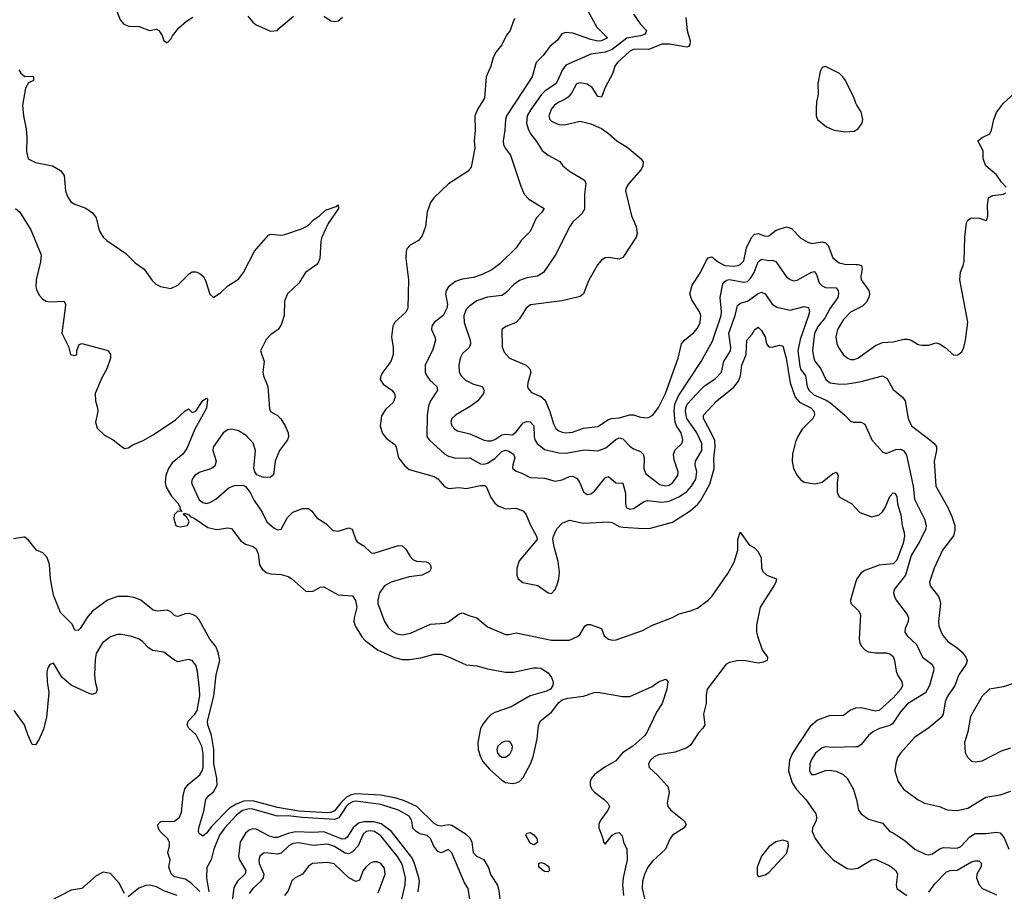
# Model space of a CAD drawing. Header units: inches. Extents: x 1603819 to 1745079, y 385938 to 533966.
# Tile 268 of 561: x 1695300 to 1700834, y 423714 to 428611. Entities that reach past the tile are written whole.
import ezdxf

# ---------------------------------------------------------------- set-up
doc = ezdxf.new("R2010")
doc.units = ezdxf.units.IN
doc.header["$MEASUREMENT"] = 0
doc.layers.add('B6492', color=7, linetype='Continuous')
doc.layers.add('B7402', color=7, linetype='Continuous')

msp = doc.modelspace()

# ---------------------------------------------------------------- linework, layer by layer
at = {"layer": 'B6492', "color": 5}
for points, elevation in [([(1695827.7, 428707.7), (1695864.9, 428610), (1695886, 428586), (1695914.2, 428574.2), (1695972.5, 428572.5), (1696030, 428551.3), (1696070, 428558), (1696082, 428550), (1696102, 428522), (1696110, 428494), (1696130, 428482), (1696150, 428502), (1696159, 428521), (1696194.8, 428565.2), (1696237.5, 428602.5), (1696274.2, 428625.8)], 320), ([(1698476.5, 428690), (1698543.8, 428570), (1698604.6, 428510), (1698570, 428492.2), (1698550, 428490.5), (1698510, 428499.9), (1698410, 428535.3), (1698370, 428539), (1698348, 428532), (1698323.2, 428496.8), (1698279.1, 428460.9), (1698242, 428410), (1698203.7, 428370), (1698180.2, 428290), (1698035.9, 428070), (1698030.1, 428049.9), (1698027.2, 427990), (1698017.8, 427930), (1698019.3, 427910), (1698028.4, 427890), (1698058, 427850), (1698116.4, 427676.4), (1698136.5, 427630), (1698162.7, 427602.7), (1698247.3, 427550), (1698235.3, 427530), (1698204, 427496), (1698170, 427420.4), (1698118.6, 427370), (1698090, 427329.7), (1697999.7, 427240.3), (1697953.4, 427206.6), (1697900.3, 427179.7), (1697850, 427163.2), (1697786.3, 427153.7), (1697750, 427140.2), (1697711.3, 427110), (1697698.2, 427090), (1697693, 427070), (1697704.2, 427010), (1697701.5, 426990), (1697680.6, 426950), (1697630.2, 426910), (1697617.1, 426890), (1697615.4, 426870), (1697633.8, 426830), (1697637.7, 426810), (1697622.6, 426757.4), (1697579.7, 426670), (1697579.7, 426630), (1697587.7, 426610), (1697606.1, 426586.1), (1697645.7, 426550), (1697648.8, 426530), (1697608.9, 426470), (1697598.8, 426441.2), (1697591, 426390), (1697589.1, 426270), (1697600.9, 426250), (1697690.1, 426170.1), (1697710, 426158.4), (1697750, 426146.6), (1697830, 426149.2), (1697890, 426116.6), (1697910, 426114.6), (1697930, 426119.6), (1697970, 426145), (1698010, 426184.2), (1698030, 426192.4), (1698050, 426187.3), (1698076, 426170), (1698080, 426160), (1698083.5, 426150), (1698071.6, 426110), (1698070.4, 426090.4), (1698090, 426074), (1698123, 426063), (1698170, 426038), (1698250, 426035.4), (1698310, 426019.2), (1698350, 426025.2), (1698390, 426044.2), (1698410, 426046), (1698432.8, 426032.8), (1698448.4, 426008.4), (1698470, 425958), (1698490, 425944.1), (1698510, 425947.8), (1698530, 425961.5), (1698590, 426037.2), (1698610, 426044), (1698650, 426009.2), (1698690, 426006.7), (1698704.7, 425950), (1698704.7, 425890), (1698708.9, 425870), (1698730, 425860.1), (1698750, 425865.4), (1698810, 425903.7), (1698830, 425909.4), (1698910, 425899.6), (1698950, 425906.4), (1699008.8, 425931.2), (1699050, 425960.1), (1699076.6, 425990), (1699099.5, 426030), (1699105.2, 426070), (1699097.4, 426110), (1699099, 426130), (1699133.6, 426190), (1699133.6, 426230), (1699106.3, 426290), (1699050.3, 426370), (1699042, 426410), (1699043.3, 426430), (1699051.9, 426450), (1699130, 426535.3), (1699150, 426554.5), (1699210, 426593.8), (1699244.3, 426630), (1699258.6, 426690), (1699295, 426750), (1699297.2, 426770), (1699286, 426850), (1699321.5, 426950), (1699334.5, 427005.5), (1699350, 427018), (1699390, 427029.2), (1699450, 427073.2), (1699470, 427080.2), (1699490, 427071.6), (1699530, 427012.9), (1699556.4, 426996.4), (1699630, 426979.8), (1699710, 426999.7), (1699733.4, 426993.4), (1699738.3, 426970), (1699734.1, 426950), (1699686, 426814), (1699674.5, 426750), (1699684.3, 426664.3), (1699690, 426646.4), (1699716.1, 426610), (1699725.4, 426550), (1699735.2, 426530), (1699763.6, 426503.6), (1699833.2, 426473.2), (1699857.6, 426457.6), (1699938, 426390), (1699970, 426355.5), (1699988.9, 426348.9), (1700000, 426348.9)], 340), ([(1698750, 428641.6), (1698788.3, 428588.3), (1698822.5, 428550), (1698814.8, 428530), (1698790, 428521.1), (1698712.8, 428507.2), (1698630, 428443.1), (1698590, 428429.5), (1698510, 428417.7), (1698370, 428355.2), (1698350.6, 428330), (1698319.2, 428260.8), (1698310, 428249.3), (1698250.9, 428209.1), (1698232.5, 428190), (1698173.7, 428106.3), (1698153.4, 428070), (1698147.9, 428030), (1698157.5, 427997.5), (1698171, 427970), (1698205.8, 427925.8), (1698236.2, 427876.2), (1698270, 427850.1), (1698335.2, 427815.2), (1698353, 427790), (1698390, 427760.3), (1698474.9, 427710), (1698482.6, 427690), (1698474.4, 427630), (1698474.1, 427545.9), (1698460, 427520), (1698410, 427476.2), (1698391.8, 427450), (1698310.9, 427289.1), (1698244.4, 427190), (1698210, 427169.8), (1698150, 427160.2), (1698110, 427145.8), (1698077.2, 427122.8), (1698030, 427074.2), (1698010, 427060.8), (1697930, 427051.3), (1697870, 427031.7), (1697830, 427003.2), (1697810, 426982), (1697796.6, 426950), (1697797.6, 426910), (1697832.3, 426810), (1697834.8, 426790), (1697826.9, 426770), (1697790, 426735.3), (1697776.6, 426710), (1697768.1, 426670), (1697770.7, 426630.7), (1697782, 426610), (1697806.3, 426586.3), (1697850, 426562.4), (1697899.1, 426550), (1697910.2, 426530), (1697906.2, 426510), (1697875.8, 426470), (1697838.5, 426441.5), (1697750, 426389.8), (1697729.2, 426370), (1697722.6, 426350), (1697728.9, 426328.9), (1697746.3, 426310), (1697761.4, 426301.4), (1697830, 426284.2), (1697910, 426247.9), (1697930, 426244), (1697950, 426244.7), (1697970, 426252.3), (1698010, 426279.4), (1698030, 426282.3), (1698070, 426278.6), (1698090, 426294.8), (1698130, 426346), (1698150, 426352.7), (1698170, 426350.9), (1698190.1, 426330.1), (1698191.7, 426270), (1698196.4, 426250), (1698209.2, 426229.2), (1698250, 426197), (1698330, 426177.4), (1698370, 426176.2), (1698474.1, 426194.1), (1698550, 426188.7), (1698593.9, 426206.1), (1698650, 426251.7), (1698670, 426261.1), (1698690, 426256.9), (1698730, 426214.4), (1698750, 426200.7), (1698790, 426185.3), (1698803.6, 426170), (1698810.2, 426150), (1698808, 426088), (1698819.4, 426059.4), (1698899, 425999), (1698930, 425991.8), (1698950, 425995.8), (1698971.4, 426010), (1698999.5, 426050), (1699002, 426070), (1698978.2, 426138.2), (1698974.4, 426170), (1698984.9, 426195.1), (1699021, 426230), (1699027.2, 426250), (1699017.5, 426290), (1698991.3, 426330), (1698985.2, 426350), (1698978.3, 426410), (1698982.1, 426450), (1699002.4, 426497.6), (1699129.8, 426690), (1699194.6, 426805.4), (1699242.8, 426950), (1699244.8, 426970), (1699237.5, 427050), (1699252.8, 427127.2), (1699261.1, 427138.9), (1699272.6, 427147.4), (1699290, 427150.5), (1699370, 427135.7), (1699390, 427140.4), (1699410, 427159.8), (1699427.6, 427190), (1699450, 427251.4), (1699470, 427265), (1699510, 427258.3), (1699530, 427260.1), (1699550, 427252.9), (1699608.9, 427168.9), (1699630.9, 427150.9), (1699650, 427144.7), (1699670, 427147), (1699750, 427192.1), (1699770, 427196.2), (1699779.5, 427179.5), (1699793.3, 427133.3), (1699810, 427115.1), (1699830, 427107), (1699890, 427104.1), (1699900.4, 427090), (1699902.5, 427070), (1699898.3, 427050), (1699856.3, 426990), (1699825.4, 426934.6), (1699788.3, 426890), (1699767, 426850), (1699756.8, 426750), (1699762.7, 426710), (1699770, 426692.9), (1699803.7, 426650), (1699830.2, 426590.2), (1699854.8, 426570), (1699910, 426562.8), (1699950, 426565.3), (1700000, 426573.5)], 360), ([(1696583.1, 428630), (1696610, 428598), (1696630, 428583), (1696710, 428546.8), (1696750, 428551), (1696757.6, 428562.4), (1696839.3, 428630)], 320), ([(1697010, 428630.6), (1697050, 428604.9), (1697070, 428600.7), (1697090, 428604), (1697114, 428626)], 320), ([(1698082.9, 428617.1), (1698074.8, 428605.2), (1698056.1, 428550), (1698036.5, 428523.5), (1698010.1, 428469.9), (1697977.6, 428430), (1697960.8, 428399.2), (1697948.4, 428350), (1697921.2, 428290), (1697913.6, 428170), (1697875.2, 428110), (1697858.6, 428070), (1697861, 427990), (1697855, 427930), (1697859.3, 427890), (1697837.8, 427782.2), (1697820.6, 427759.4), (1697710, 427689.8), (1697628, 427610), (1697610, 427584.7), (1697590, 427532.3), (1697581.8, 427450), (1697562.5, 427397.5), (1697541.3, 427370), (1697495.8, 427344.2), (1697476.7, 427323.3), (1697471.7, 427308.3), (1697470.2, 427270), (1697485.5, 427150), (1697481.5, 426990), (1697470, 426968.4), (1697408.1, 426911.9), (1697396.9, 426890), (1697390.2, 426830), (1697399.6, 426770), (1697399.7, 426730), (1697387.1, 426690), (1697341.5, 426630), (1697330.3, 426610), (1697326.7, 426590), (1697343.4, 426563.4), (1697392.2, 426530), (1697407.2, 426510), (1697411.5, 426490), (1697399.1, 426460.9), (1697357.6, 426422.4), (1697334.5, 426385.5), (1697325.8, 426330), (1697337.4, 426290), (1697360.8, 426260.8), (1697410, 426222), (1697417.2, 426210), (1697428.9, 426150), (1697464.6, 426104.6), (1697490, 426084.2), (1697630, 426045.2), (1697651.3, 426031.3), (1697690, 425986.9), (1697710, 425976.5), (1697770, 425982.2), (1697810, 425976.9), (1697890, 425994.8), (1697914.3, 425994.3), (1697924.3, 425984.3), (1697947.4, 425927.4), (1697970, 425895.3), (1697990, 425879), (1698030, 425863.5), (1698090, 425866.2), (1698132, 425850), (1698147.6, 425830), (1698171.2, 425771.2), (1698204.9, 425710), (1698208.5, 425690), (1698107.7, 425570), (1698093.7, 425530), (1698095.2, 425490), (1698101.3, 425470), (1698128.8, 425448.8), (1698212.1, 425432.1), (1698270, 425391.4), (1698290, 425387.6), (1698310, 425410.3), (1698322, 425438), (1698330.9, 425470), (1698333.8, 425506.2), (1698327.6, 425567.6), (1698304.1, 425650), (1698297.6, 425690), (1698300.9, 425710), (1698319.8, 425750), (1698350, 425782.6), (1698390, 425798.3), (1698470, 425783.2), (1698610, 425790.2), (1698630, 425786.2), (1698670, 425764.1), (1698690, 425759), (1698807.9, 425752.1), (1698845.4, 425754.6), (1698970, 425787), (1699068.6, 425851.4), (1699111.2, 425888.8), (1699128.4, 425911.6), (1699178.4, 426001.6), (1699203, 426090), (1699202.3, 426150), (1699209.9, 426210), (1699206.4, 426246.4), (1699181.9, 426301.9), (1699142.7, 426370), (1699144.4, 426390), (1699219.3, 426470), (1699313.3, 426546.7), (1699340.6, 426579.4), (1699350.8, 426609.2), (1699359, 426670), (1699382.5, 426730), (1699386.6, 426810), (1699416.3, 426843.7), (1699431.3, 426870), (1699450, 426883.2), (1699470, 426864.9), (1699489.2, 426830), (1699498.5, 426790), (1699510, 426772.2), (1699530, 426770.3), (1699570, 426783.1), (1699590, 426778), (1699609, 426709), (1699631.3, 426571.3), (1699659.4, 426490), (1699682.7, 426462.7), (1699745.8, 426430), (1699765.8, 426410), (1699767.5, 426390), (1699757.2, 426370), (1699697.2, 426310), (1699673.2, 426270), (1699661.4, 426238.6), (1699644.3, 426170), (1699641.3, 426130), (1699649.4, 426090), (1699669.6, 426049.6), (1699690, 426025.4), (1699710, 426012.8), (1699770, 426003.6), (1699810, 426013.5), (1699870, 426062.2), (1699890, 426068.4), (1699900.2, 426050), (1699894.2, 426010), (1699895.6, 425955.6), (1699906.4, 425930), (1699977.1, 425890), (1700000, 425866.5)], 320), ([(1699043.7, 428623.7), (1699051.7, 428550), (1699068, 428492), (1699066.8, 428470), (1699059.9, 428460.1), (1699050, 428456), (1698953.1, 428473.1), (1698910, 428474.4), (1698836.1, 428443.9), (1698770, 428444.9), (1698750, 428442.8), (1698730, 428434.5), (1698659.7, 428370), (1698645.2, 428350), (1698633.2, 428310), (1698590.2, 428230), (1698570, 428175.1), (1698550, 428178.9), (1698517.7, 428230), (1698490, 428249.7), (1698450, 428256.8), (1698430, 428251.1), (1698401.6, 428198.4), (1698383.6, 428176.4), (1698359.7, 428160.3), (1698330, 428148.5), (1698305.5, 428130), (1698290, 428109.6), (1698273.4, 428070), (1698279.6, 428050), (1698290, 428040.8), (1698330, 428023.1), (1698350, 428019.5), (1698370, 428022), (1698450, 428040.3), (1698510, 428025.3), (1698570, 427999.5), (1698610, 427972), (1698656.4, 427930), (1698714.4, 427894.4), (1698792.4, 427830), (1698803.9, 427810), (1698802.9, 427790), (1698793.7, 427770), (1698723.5, 427690), (1698710.2, 427670), (1698705.5, 427650), (1698739, 427510), (1698764.7, 427450), (1698771.6, 427410), (1698764.9, 427390), (1698690, 427274.5), (1698670, 427265.6), (1698610, 427275.8), (1698590, 427272.8), (1698570, 427260.5), (1698547.1, 427232.9), (1698496.5, 427143.5), (1698470, 427071.6), (1698450, 427056.2), (1698350, 427031.6), (1698171.1, 427008.9), (1698147.8, 426990), (1698109.5, 426930.5), (1698090.3, 426910), (1698031.8, 426888.2), (1698010.6, 426870), (1698012.9, 426772.9), (1698022.4, 426742.4), (1698053, 426710), (1698147.7, 426670), (1698166.7, 426650), (1698172.8, 426630), (1698156, 426570), (1698154.9, 426550), (1698159, 426539), (1698177.2, 426517.2), (1698230, 426494.7), (1698253.7, 426473.7), (1698280.1, 426410), (1698299.7, 426339.7), (1698313.8, 426313.8), (1698330, 426301.6), (1698350, 426294.2), (1698370, 426290.6), (1698407.1, 426292.9), (1698470, 426316.8), (1698550, 426324.5), (1698610, 426365.4), (1698627.3, 426370), (1698670, 426374), (1698730, 426390.8), (1698750, 426391.5), (1698790, 426377.8), (1698830, 426374.7), (1698858.9, 426390), (1698890, 426432.8), (1698930, 426511.5), (1699002, 426710), (1699020.6, 426790), (1699035.8, 426810), (1699090, 426852.7), (1699110, 426878.6), (1699125.4, 426910), (1699128.5, 426948.5), (1699121.8, 426970), (1699077.7, 427037.7), (1699067.1, 427070), (1699080.5, 427119.5), (1699127.2, 427190), (1699160, 427260), (1699170, 427272.9), (1699190, 427279.6), (1699228.2, 427248.2), (1699263.1, 427230), (1699310, 427225.4), (1699337.4, 427230), (1699350, 427236.1), (1699370, 427256.9), (1699384.5, 427330), (1699413.4, 427386.6), (1699430, 427406.9), (1699450, 427410.6), (1699490, 427394.5), (1699510, 427396.1), (1699551.5, 427428.5), (1699610, 427446.9), (1699637.4, 427437.4), (1699690, 427383.1), (1699730, 427360.3), (1699752.8, 427352.8), (1699810, 427363.2), (1699830, 427358), (1699843.3, 427343.3), (1699870, 427273.7), (1699905.4, 427245.4), (1699937.4, 427237.4), (1700000, 427236.5)], 380), ([(1695295.8, 428330), (1695306.4, 428310), (1695330, 428292.7), (1695370, 428293.7), (1695378.8, 428290), (1695377.3, 428270), (1695350, 428257.2), (1695333.4, 428226.6), (1695316.4, 428130), (1695321.6, 428070), (1695337.6, 427997.6), (1695341.3, 427950), (1695338.4, 427870), (1695348.4, 427830), (1695388.4, 427808.4), (1695484.7, 427790), (1695530, 427764), (1695550, 427736), (1695558.2, 427650), (1695570, 427618.4), (1695588.6, 427588.6), (1695610, 427574.9), (1695673, 427553), (1695710, 427526.4), (1695730, 427497.3), (1695747.4, 427427.4), (1695769.3, 427389.3), (1695790.2, 427370), (1695897.6, 427297.6), (1695950, 427244.2), (1695999.1, 427210), (1696045.5, 427145.5), (1696065.8, 427125.8), (1696092.3, 427112.3), (1696150, 427100.5), (1696190, 427119.1), (1696254.2, 427185.8), (1696270, 427194.8), (1696290, 427194), (1696310, 427186.8), (1696330.8, 427170), (1696345.2, 427145.2), (1696368.6, 427068.6), (1696390, 427050.8), (1696430, 427078), (1696470, 427114.9), (1696530, 427152.4), (1696557.7, 427190), (1696621, 427310), (1696699.7, 427400.3), (1696710, 427406.7), (1696770, 427400.3), (1696790, 427403.7), (1696890, 427437.1), (1696923.6, 427456.4), (1696952.5, 427487.5), (1696986, 427510), (1697019.2, 427540.8), (1697078.9, 427561.1), (1697091, 427570), (1697091.6, 427550), (1697034.4, 427465.6), (1696998.7, 427390), (1696992.4, 427367.6), (1696987.9, 427270), (1696980.5, 427250), (1696970, 427235.6), (1696906.7, 427190), (1696869.1, 427130.9), (1696805.3, 427070), (1696788.1, 427030), (1696786, 426950), (1696770, 426897.2), (1696753.4, 426870), (1696710, 426841.3), (1696685.2, 426814.8), (1696654, 426750), (1696673.7, 426690), (1696667.2, 426630), (1696670.3, 426610.3), (1696695.8, 426550), (1696704.6, 426424.6), (1696710.6, 426410), (1696750, 426387.2), (1696768.5, 426368.5), (1696792, 426330), (1696808.5, 426290), (1696810.4, 426270), (1696805.5, 426250), (1696761.3, 426190), (1696737.1, 426130), (1696726.8, 426053.2), (1696710, 426041.2), (1696670, 426039.5), (1696633.6, 426053.6), (1696622, 426070), (1696617, 426090), (1696625.4, 426190), (1696612.3, 426232.3), (1696574.2, 426274.2), (1696530, 426302), (1696490, 426311), (1696470, 426306.8), (1696443.2, 426290), (1696388.3, 426210), (1696386, 426190), (1696404.2, 426130), (1696396.9, 426103.1), (1696378.8, 426090), (1696310, 426066.8), (1696284.7, 426050), (1696270.2, 426030), (1696266.5, 426010), (1696270, 425999.1), (1696310, 425913.7), (1696330, 425897.5), (1696350, 425893.5), (1696370, 425897.7), (1696403, 425917), (1696477.3, 425982.7), (1696510, 425994.7), (1696556.1, 425996.1), (1696570, 425988.2), (1696595.1, 425955.1), (1696618.3, 425910), (1696664, 425844), (1696690.3, 425790), (1696730, 425754.6), (1696750, 425744.9), (1696770, 425747.7), (1696806.2, 425813.8), (1696835.3, 425844.7), (1696890, 425864.6), (1696924.4, 425864.4), (1696942, 425850), (1696970, 425813), (1697020.6, 425780.6), (1697060.7, 425740.7), (1697090, 425737.6), (1697150, 425756), (1697169, 425749), (1697189.3, 425689.3), (1697197.5, 425677.5), (1697234.7, 425654.7), (1697275.9, 425615.9), (1697293.3, 425613.3), (1697411.3, 425651.3), (1697430, 425655.9), (1697450, 425654.3), (1697470, 425637.1), (1697494.1, 425594.1), (1697510, 425578), (1697530, 425569), (1697584.9, 425564.9), (1697598.6, 425558.6), (1697607.7, 425550), (1697613, 425530), (1697604, 425510), (1697562.8, 425490), (1697490, 425480.4), (1697388.5, 425451.5), (1697350.1, 425429.9), (1697323.3, 425390), (1697312.9, 425350), (1697314, 425330), (1697350.1, 425230), (1697374, 425194), (1697394.6, 425174.6), (1697420.8, 425160.8), (1697450, 425155.1), (1697496.1, 425163.9), (1697610, 425215.2), (1697690, 425221), (1697710, 425227.6), (1697770, 425272.4), (1697790, 425279.2), (1697830, 425261), (1697870, 425250.2), (1697930, 425199.8), (1698030, 425157.6), (1698050, 425157.2), (1698090, 425166.7), (1698290, 425125.3), (1698390, 425125.6), (1698435.2, 425144.8), (1698450, 425159), (1698477, 425203), (1698490, 425213.8), (1698506.4, 425213.6), (1698570.3, 425190.3), (1698584.9, 425150), (1698610, 425130.4), (1698630, 425124.9), (1698652.7, 425127.3), (1698800.7, 425179.3), (1698857.2, 425210), (1698970, 425252.9), (1699007.4, 425272.6), (1699070, 425289.3), (1699110, 425305.6), (1699169.7, 425350), (1699190, 425370.3), (1699280.8, 425499.2), (1699316.3, 425563.7), (1699337.2, 425630), (1699336.9, 425690), (1699350, 425732), (1699400.7, 425660.7), (1699430, 425643.6), (1699447, 425627), (1699467.2, 425590), (1699469.1, 425529.1), (1699477.1, 425510), (1699498.8, 425490), (1699553, 425470), (1699550.3, 425450), (1699539.7, 425430), (1699461.5, 425310), (1699441.5, 425210), (1699441.3, 425170), (1699447.3, 425147.3), (1699473.1, 425070), (1699502.4, 425030), (1699502, 425010), (1699479.2, 425000.8), (1699450, 424996.2), (1699370, 425010.7), (1699330, 425009.2), (1699290, 424999.8), (1699270.1, 424989.9), (1699164.4, 424850), (1699158.5, 424818.5), (1699159.3, 424770), (1699143.1, 424710), (1699150.3, 424649.7), (1699140.5, 424630), (1699116.2, 424603.8), (1699070, 424534.3), (1699050, 424519.8), (1698985.1, 424494.9), (1698890, 424481.5), (1698866.3, 424470), (1698846.3, 424450), (1698835.3, 424430), (1698838.4, 424410), (1698885.9, 424365.9), (1698943.1, 424303.1), (1698950.3, 424270.3), (1698939.6, 424210), (1698943.6, 424190), (1698959.6, 424170), (1699034, 424110), (1699046.7, 424090), (1699034, 424070), (1698970, 424029.7), (1698953.8, 424006.2), (1698930.2, 423950), (1698856.8, 423883.2), (1698831.3, 423848.7), (1698811.3, 423808.7), (1698801.2, 423770), (1698798.4, 423730), (1698817.3, 423650)], 280), ([(1700000, 428142), (1699989.5, 428170), (1699940.7, 428270), (1699926.6, 428290), (1699907.9, 428307.9), (1699830, 428348.7), (1699810, 428342), (1699799.8, 428320.2), (1699786.6, 428253.4), (1699788.2, 428190), (1699779.3, 428150), (1699777.1, 428110), (1699777.3, 428070), (1699784, 428050), (1699834.8, 428010), (1699878, 427990), (1699941.7, 427981.7), (1699990, 427984.6), (1700000, 427990)], 420), ([(1695277.4, 427550), (1695301.1, 427530), (1695363.7, 427430), (1695420.5, 427290), (1695417.6, 427250), (1695392.8, 427150), (1695390.3, 427110.3), (1695394.5, 427094.5), (1695410, 427063.8), (1695430, 427041.6), (1695450, 427030.4), (1695470, 427026.7), (1695551, 427030), (1695557.3, 427010), (1695556.3, 426990), (1695537.3, 426850), (1695574.4, 426774.4), (1695586.8, 426730), (1695610, 426724), (1695622, 426730), (1695622, 426750), (1695634.6, 426785.4), (1695650, 426791), (1695790, 426754), (1695798, 426750), (1695810.7, 426730.7), (1695810.6, 426710), (1695790.4, 426650), (1695762, 426598), (1695723.8, 426510), (1695726.6, 426470), (1695738.5, 426430), (1695738.9, 426410), (1695726.3, 426350), (1695736.7, 426316.7), (1695777.6, 426277.6), (1695824.9, 426250), (1695870, 426214.3), (1695890, 426202.6), (1695910, 426204.9), (1695936.9, 426223.1), (1695993.5, 426246.5), (1696050, 426278.5), (1696176.6, 426363.4), (1696230, 426413.4), (1696250, 426424.7), (1696270, 426404.7), (1696290, 426411), (1696330, 426470.7), (1696350, 426484.7), (1696356.8, 426476.8), (1696350, 426429), (1696285.5, 426310), (1696238.9, 426201.1), (1696216.5, 426170), (1696158.1, 426121.9), (1696137.4, 426090), (1696121.5, 426050), (1696117.6, 426010), (1696124.2, 425984.2), (1696154.4, 425934.4), (1696190, 425895.3), (1696201.6, 425870), (1696201.1, 425861.1), (1696211.6, 425848.4), (1696190, 425849.2), (1696168.2, 425830), (1696166.6, 425806.6), (1696178.8, 425770), (1696184.7, 425764.7), (1696202.3, 425762.3), (1696242.7, 425770), (1696252, 425792), (1696237.5, 425817.5), (1696221.2, 425830), (1696223.2, 425836.8), (1696230, 425837.3), (1696252.2, 425830), (1696259.1, 425819.1), (1696280.5, 425810), (1696358.2, 425758.2), (1696407.5, 425747.5), (1696470, 425756.5), (1696490, 425753.1), (1696542.5, 425682.5), (1696570, 425664.4), (1696611.7, 425651.7), (1696630, 425637.3), (1696640.5, 425610), (1696648.6, 425548.6), (1696663.6, 425523.6), (1696686, 425506), (1696710, 425497.3), (1696770, 425494.7), (1696810, 425482.7), (1696830.1, 425470.1), (1696910, 425397.6), (1696950, 425399.5), (1696990, 425423.1), (1697010, 425423.7), (1697090, 425379.6), (1697170, 425374), (1697187.6, 425347.6), (1697194.9, 425310), (1697179.5, 425250), (1697178.4, 425230), (1697185.7, 425205.7), (1697223.9, 425143.9), (1697242.5, 425122.5), (1697311.5, 425071.5), (1697407.8, 425027.8), (1697450, 425016.5), (1697490, 425015.6), (1697554.6, 425025.4), (1697630, 425046.5), (1697666.4, 425046.4), (1697710, 425031.6), (1697810, 424986), (1697870, 424980.3), (1697930, 424963.2), (1698030, 424944.5), (1698075.7, 424944.3), (1698188, 424970), (1698210, 424970.4), (1698230, 424967.7), (1698270, 424942), (1698290, 424916), (1698299.1, 424890), (1698296.3, 424870), (1698282.8, 424850), (1698261.3, 424838.7), (1698170, 424811.3), (1698062, 424750), (1697970, 424718.8), (1697950, 424706.4), (1697930, 424686.2), (1697904.4, 424655.6), (1697890.6, 424629.4), (1697874.5, 424550), (1697877.9, 424510), (1697889.8, 424469.8), (1697903.8, 424443.8), (1697940.5, 424400.5), (1698010, 424337.7), (1698030, 424326), (1698070, 424320.1), (1698090, 424323.4), (1698110, 424331.7), (1698130, 424352.8), (1698172, 424430), (1698186.7, 424470), (1698209.2, 424570), (1698216.6, 424643.4), (1698226, 424670), (1698290, 424719.5), (1698330, 424774), (1698349.6, 424790.4), (1698381, 424799), (1698470, 424810.4), (1698528.7, 424830), (1698550, 424832), (1698689, 424809), (1698730, 424808.9), (1698854.5, 424865.5), (1698890, 424890.3), (1698930, 424906), (1698939.8, 424899.8), (1698942.8, 424890), (1698937.1, 424850), (1698910.3, 424770), (1698880, 424720), (1698827.2, 424610), (1698813.4, 424590), (1698747.2, 424530), (1698688.6, 424491.4), (1698650, 424447.8), (1698588.1, 424411.9), (1698531.7, 424370), (1698514.3, 424350), (1698506.7, 424330), (1698506.5, 424310), (1698514, 424290), (1698530, 424270.4), (1698585.5, 424230), (1698605.5, 424210), (1698614.4, 424190), (1698606.7, 424170), (1698563.1, 424110), (1698555.8, 424090), (1698554.4, 424070), (1698578, 424010), (1698580.7, 423990), (1698590, 423978.8), (1698630.9, 424029.1), (1698650, 424040.3), (1698670, 424044.4), (1698685.5, 424025.5), (1698694.7, 423990), (1698711.9, 423950), (1698714.7, 423890), (1698691.1, 423790), (1698688.1, 423750), (1698693.3, 423690)], 260), ([(1700000, 426983), (1699970, 426967.6), (1699930, 426926), (1699896.8, 426870), (1699887.6, 426830), (1699892.4, 426792.4), (1699901.7, 426770), (1699929.2, 426730), (1699950, 426711.3), (1699970, 426701.5), (1699990, 426701), (1700000, 426704.7)], 380), ([(1698008, 423608), (1697996, 423716), (1697988.2, 423748.2), (1697947.6, 423807.6), (1697934.5, 423850), (1697910.5, 423890), (1697869.2, 423909.2), (1697850, 423929.8), (1697842.7, 423990), (1697830, 424013.9), (1697810, 424033.1), (1697730, 424084.1), (1697710, 424088), (1697670, 424079.6), (1697650, 424083.2), (1697630, 424094.3), (1697531.7, 424190), (1697462.3, 424222.3), (1697417.1, 424237.1), (1697330, 424254.1), (1697190, 424261.3), (1697163.7, 424256.3), (1697136.9, 424243.1), (1697106.5, 424213.5), (1697070, 424165.7), (1697050, 424157), (1697030, 424154.8), (1696870, 424163.5), (1696750, 424184.2), (1696610, 424222.9), (1696559.4, 424220.6), (1696516.4, 424203.6), (1696479.5, 424180.5), (1696380.6, 424079.4), (1696350, 424039.7), (1696330, 424023.7), (1696310, 424039), (1696306, 424050), (1696307.4, 424070), (1696335.6, 424164.4), (1696346.2, 424230), (1696361.5, 424250), (1696390, 424273.4), (1696410.5, 424310), (1696409, 424350), (1696391.3, 424430), (1696391.8, 424510), (1696378.7, 424590), (1696357.7, 424650), (1696356.9, 424670), (1696391.7, 424810), (1696405.2, 424930), (1696425.8, 425010), (1696415.9, 425055.9), (1696403.1, 425090), (1696369.8, 425130), (1696310, 425239.8), (1696290, 425259.8), (1696272.6, 425270), (1696250, 425275), (1696230, 425273.3), (1696190, 425258.5), (1696180.6, 425260.6), (1696170, 425264.2), (1696150, 425284.7), (1696130, 425293.8), (1696072.3, 425287.7), (1696050, 425293.7), (1695980.6, 425350), (1695950, 425363.3), (1695910, 425369.5), (1695850, 425369.4), (1695794.2, 425350), (1695710, 425287.7), (1695682.6, 425257.4), (1695640.8, 425190), (1695630, 425179.2), (1695610, 425180.7), (1695595.6, 425215.6), (1695530, 425279.6), (1695490, 425378.4), (1695473, 425470), (1695468.7, 425550), (1695455.4, 425590), (1695430, 425615.3), (1695394.7, 425630), (1695350, 425687.1), (1695330, 425703.6), (1695323.6, 425703.6), (1695266.1, 425693.9)], 260), ([(1700000, 425454.8), (1699969.1, 425350), (1699972, 425330), (1700000, 425304.2)], 320), ([(1696313.7, 423713.7), (1696262, 423762), (1696230, 423781.3), (1696170, 423795.8), (1696151.7, 423811.7), (1696138.8, 423850), (1696145.4, 423890), (1696132.7, 423930), (1696141.9, 423970), (1696141.5, 423990), (1696130.3, 424010.3), (1696089.3, 424050), (1696078, 424070), (1696076.5, 424090), (1696094.6, 424105.4), (1696170, 424108.4), (1696198.9, 424130), (1696210, 424158.8), (1696218.9, 424250), (1696229.1, 424290), (1696250, 424315.6), (1696312.5, 424367.5), (1696326.1, 424390), (1696330.9, 424409.1), (1696332.1, 424490), (1696324.1, 424530), (1696292.4, 424592.4), (1696251.7, 424630), (1696241.3, 424650), (1696246.6, 424670), (1696285.6, 424710), (1696297.3, 424730), (1696312, 424812), (1696311.5, 424851.5), (1696299.1, 424950), (1696290, 424983.7), (1696270, 425011.6), (1696250, 425016.9), (1696190, 425004), (1696170, 425012.2), (1696110, 425057.6), (1696047.2, 425067.2), (1696023.1, 425083.1), (1695990, 425117.2), (1695971.5, 425130), (1695930, 425144.7), (1695870, 425156.4), (1695850, 425156), (1695810, 425144.4), (1695765.5, 425110), (1695730.2, 425050), (1695724, 425016), (1695720.7, 424930), (1695724.7, 424890), (1695736, 424850), (1695730.3, 424829.7), (1695710, 424819.7), (1695690, 424824.7), (1695590, 424872.2), (1695537.8, 424917.8), (1695490, 424995.3), (1695470, 424988.7), (1695458.8, 424970), (1695452.8, 424947.2), (1695454.6, 424890), (1695463.6, 424830), (1695451.3, 424690), (1695434.4, 424625.6), (1695410, 424569.2), (1695390, 424536), (1695370, 424539.3), (1695347.4, 424590), (1695327.8, 424650), (1695270, 424729.5)], 280), ([(1700000, 424742.7), (1699997.5, 424742.5), (1699970, 424731.7), (1699930, 424701.4), (1699850, 424699.7), (1699783.7, 424676.3), (1699741.2, 424638.8), (1699644.1, 424490), (1699627.6, 424450), (1699621.8, 424390), (1699642.6, 424322.6), (1699666.1, 424286.1), (1699718.7, 424230), (1699774.4, 424150), (1699779.5, 424130), (1699776.4, 424110), (1699756.4, 424070), (1699754.4, 424050), (1699770.3, 424010), (1699810, 423956.5), (1699873, 423890), (1699950, 423842.3), (1699978, 423838), (1700000, 423842)], 320), ([(1700000, 424524.8), (1699870, 424522), (1699830, 424525.5), (1699810, 424519.8), (1699773.7, 424490), (1699750, 424454.5), (1699741.6, 424430), (1699739, 424390), (1699750, 424369.4), (1699770, 424369.4), (1699830, 424392.1), (1699850, 424394.2), (1699890, 424388), (1699929.3, 424369.3), (1699950.4, 424350), (1699986.1, 424286.1), (1700000, 424240.5)], 340), ([(1697830.6, 423670), (1697821, 423730), (1697801.2, 423761.2), (1697730, 423929.7), (1697720.2, 423940.2), (1697710, 423948.7), (1697670, 423930.5), (1697650, 423936.9), (1697627.8, 423967.8), (1697610, 424010.5), (1697590, 424026.6), (1697550, 424036.2), (1697528.3, 424050), (1697510, 424069.1), (1697504.5, 424110), (1697490, 424136.6), (1697430, 424169.9), (1697330, 424201.2), (1697190, 424220.7), (1697170, 424217.1), (1697150, 424206), (1697134.9, 424190), (1697094, 424126), (1697070, 424117.1), (1696887.9, 424127.9), (1696810, 424137.2), (1696750, 424136.4), (1696610, 424175.9), (1696590, 424178), (1696553, 424167), (1696518.1, 424141.9), (1696450.6, 424069.4), (1696423.3, 424030), (1696390.7, 423950), (1696377.3, 423890), (1696352.2, 423847.8), (1696351.2, 423790), (1696363.1, 423710)], 280), ([(1697540.3, 423710), (1697546.8, 423770), (1697544.4, 423790), (1697519.7, 423870), (1697504.5, 423904.5), (1697390.8, 424050.8), (1697332.1, 424092.1), (1697290, 424104.7), (1697235.3, 424104.7), (1697204.2, 424095.8), (1697174.9, 424070), (1697141.8, 424018.2), (1697130, 424009.6), (1697112.4, 424007.6), (1697010, 424048.3), (1696950, 424043.7), (1696850, 424048.3), (1696810, 424039.3), (1696750, 424015.7), (1696730, 424015.7), (1696703.6, 424023.6), (1696630, 424062.7), (1696610, 424065.4), (1696590, 424058.3), (1696570, 424040.6), (1696539.8, 423990), (1696530.1, 423910.1), (1696535.5, 423890), (1696570.5, 423830), (1696568.3, 423811.7), (1696525.2, 423770), (1696504.5, 423735.5), (1696488.1, 423611.9)], 320), ([(1697448, 423670), (1697466.5, 423750), (1697469.5, 423790), (1697450, 423866.2), (1697423.9, 423910), (1697330, 424025.8), (1697294.3, 424050), (1697270, 424054.3), (1697247.8, 424050), (1697230, 424034.1), (1697202.9, 423970), (1697170, 423934.9), (1697150, 423924.9), (1697130, 423928), (1697070, 423964.9), (1697030, 423978.6), (1696950, 423970.8), (1696870, 423986.5), (1696838.2, 423981.8), (1696812.9, 423970), (1696770, 423927.4), (1696750, 423923.2), (1696678, 423930), (1696670, 423928.7), (1696650, 423911.1), (1696644.5, 423890), (1696646.8, 423870), (1696672.6, 423810), (1696668.8, 423790), (1696655, 423770), (1696610, 423729.8), (1696590, 423701.1)], 340), ([(1697314.3, 423705.7), (1697355.3, 423810), (1697350, 423843.7), (1697329.6, 423870), (1697310, 423879.8), (1697290, 423879.8), (1697270, 423871.9), (1697245.3, 423850), (1697231.7, 423830), (1697210, 423776), (1697190.4, 423769.6), (1697150, 423788.7), (1697067.6, 423867.6), (1697030, 423876.1), (1696945.5, 423870), (1696924, 423856), (1696889.5, 423810.5), (1696849.5, 423790.5), (1696830, 423772.4), (1696810, 423716.9), (1696788.9, 423691.1)], 360), ([(1695890, 423701), (1695859.4, 423759.4), (1695810, 423814), (1695770, 423820.5), (1695730, 423800.7), (1695650.2, 423729.8), (1695590, 423720.5), (1695470, 423658.4)], 320), ([(1696185.5, 423690), (1696114.2, 423714.2), (1696070, 423738.7), (1696030, 423749), (1696010, 423746.7), (1695970, 423731.6), (1695910, 423682.3)], 320)]:
    msp.add_lwpolyline(points, dxfattribs=dict(at, elevation=elevation))
for points, elevation in [([(1698030, 424556.8), (1698010, 424549.7), (1697987.2, 424530), (1697981.6, 424510), (1697985.4, 424490), (1697996.7, 424476.7), (1698010, 424467.3), (1698030, 424467.5), (1698055, 424485), (1698067.6, 424510), (1698069.7, 424530), (1698058.7, 424550), (1698050, 424555.6)], 280), ([(1698190, 423974.5), (1698170, 423984.5), (1698145.1, 424030), (1698150, 424041), (1698170, 424044.4), (1698190, 424031.6), (1698206.4, 424010), (1698210, 423989)], 240), ([(1699590, 424000.7), (1699550, 423991.3), (1699510, 423962.9), (1699470, 423912), (1699444.2, 423850), (1699445.5, 423810), (1699450, 423798), (1699456.9, 423796.9), (1699490, 423805.5), (1699510, 423820.4), (1699610, 423926), (1699622, 423970), (1699619, 423990), (1699614, 423994)], 320), ([(1698270, 423822.7), (1698250, 423826), (1698218, 423850), (1698219, 423870), (1698230, 423874.9), (1698250, 423870.4), (1698270, 423855.5), (1698274.9, 423850), (1698277.3, 423830)], 240)]:
    msp.add_lwpolyline(points, close=True, dxfattribs=dict(at, elevation=elevation))
at = {"layer": 'B7402', "color": 5}
for points, elevation in [([(1700844, 427670), (1700818, 427698), (1700790, 427739), (1700729.3, 427790), (1700715.1, 427830), (1700714.8, 427874.8), (1700686, 427930), (1700709, 427950), (1700752.3, 427970), (1700762.9, 427990), (1700775.6, 428050), (1700789.6, 428090), (1700830, 428141.6), (1700890, 428197)], 380), ([(1700000, 427990), (1700010, 427995.5), (1700035.1, 428030), (1700038.7, 428050), (1700030, 428092.7), (1700004.5, 428130), (1700000, 428142)], 420), ([(1700000, 426704.7), (1700010, 426708.5), (1700110, 426779.6), (1700150, 426796.9), (1700210, 426800.7), (1700270, 426815.3), (1700290, 426816), (1700310.2, 426810.2), (1700350, 426787), (1700370, 426783.1), (1700410, 426783.1), (1700450, 426794.9), (1700470, 426790.4), (1700502, 426770), (1700550, 426726), (1700572.7, 426727.3), (1700594.5, 426745.5), (1700606.6, 426770), (1700616.2, 426810), (1700628.4, 426911.6), (1700585, 427150), (1700587.1, 427192.9), (1700603.7, 427230), (1700607.8, 427252.2), (1700611.8, 427390), (1700621.2, 427470), (1700630, 427484.7), (1700650, 427498), (1700695.3, 427495.3), (1700730, 427482), (1700735.3, 427484.7), (1700742, 427510), (1700739.3, 427570), (1700745.2, 427610), (1700770, 427624), (1700829.1, 427630.9), (1700842, 427638)], 380), ([(1700000, 427236.5), (1700010, 427236.4), (1700031.2, 427230), (1700035.5, 427210), (1700026.9, 427170), (1700030.1, 427150.1), (1700072.6, 427090), (1700075.8, 427070), (1700072.4, 427050), (1700057.5, 427022.5), (1700037.6, 427002.4), (1700000, 426983)], 380), ([(1700000, 426573.5), (1700030, 426578.4), (1700150, 426610.2), (1700175.6, 426595.6), (1700210, 426532.7), (1700262, 426490), (1700277.1, 426470), (1700294, 426370), (1700311.6, 426330), (1700416, 426250), (1700439.5, 426230), (1700452.3, 426212.3), (1700452.6, 426190), (1700440.2, 426130), (1700450.1, 425990.1), (1700517.2, 425870), (1700539.8, 425819.8), (1700555.4, 425770), (1700556.7, 425743.3), (1700548, 425712), (1700486.7, 425630), (1700439.6, 425530), (1700412.9, 425450), (1700416.9, 425430), (1700464, 425370), (1700472.3, 425350), (1700474.7, 425330), (1700463.5, 425230), (1700465.9, 425205.9), (1700478.3, 425170), (1700490, 425148.5), (1700517.4, 425117.4), (1700570, 425082), (1700596.8, 425056.8), (1700617.5, 425030), (1700624.5, 425010), (1700620.2, 424990), (1700577.8, 424930), (1700556.3, 424870), (1700512.9, 424807.1), (1700502.4, 424777.6), (1700490.1, 424710), (1700479.3, 424690), (1700410, 424632.9), (1700330, 424578.5), (1700250, 424489.7), (1700234.4, 424465.6), (1700223.6, 424430), (1700219.6, 424390), (1700237.8, 424330), (1700268.2, 424288.2), (1700350, 424227), (1700386, 424210), (1700469.6, 424190.4), (1700512.3, 424172.3), (1700570, 424167.8), (1700630, 424180.7), (1700730, 424242), (1700810, 424255.3), (1700870, 424276.5)], 360), ([(1700000, 426348.9), (1700030, 426349.1), (1700050, 426338), (1700090.3, 426250), (1700150, 426183.8), (1700170, 426173.7), (1700223.9, 426196.1), (1700250, 426197.4), (1700270, 426187.9), (1700285.1, 426165.1), (1700322.2, 425990), (1700330, 425916.4), (1700385.2, 425805.2), (1700395.3, 425770), (1700393.5, 425750), (1700358.9, 425681.1), (1700310, 425601.4), (1700277.9, 425490), (1700215.6, 425410), (1700211.7, 425390), (1700216, 425370), (1700227.2, 425350), (1700289, 425270), (1700295.8, 425250), (1700294.4, 425230), (1700277.3, 425190), (1700275.3, 425170), (1700287.6, 425150), (1700340.6, 425100.6), (1700374, 425030), (1700426.2, 424990), (1700437.5, 424970), (1700436.6, 424950), (1700413.9, 424870), (1700391.9, 424828.1), (1700290, 424767.9), (1700250, 424722.2), (1700205.7, 424654.3), (1700190, 424645.2), (1700131.7, 424628.3), (1700096, 424610), (1700071.3, 424588.7), (1700030, 424538), (1700010, 424525.1), (1700000, 424524.8)], 340), ([(1700000, 425866.5), (1700022.9, 425842.9), (1700090, 425818.6), (1700130, 425828.9), (1700150, 425846.2), (1700164.9, 425870), (1700190, 425931.7), (1700210, 425953.4), (1700218.8, 425950), (1700230, 425931.3), (1700233.5, 425890), (1700252.6, 425830), (1700260.1, 425770), (1700271.6, 425730), (1700272.5, 425710), (1700265, 425670), (1700230, 425574.8), (1700210, 425553), (1700130, 425547), (1700050, 425516.1), (1700030, 425503.1), (1700004.5, 425470), (1700000, 425454.8)], 320), ([(1700000, 425304.2), (1700015.3, 425290), (1700025.7, 425270), (1700019, 425130), (1700021.7, 425110), (1700030, 425093.4), (1700050.2, 425070.2), (1700070, 425059.6), (1700110, 425053), (1700170, 425054.2), (1700190, 425048.2), (1700210, 425032.9), (1700217.7, 425010), (1700226, 424950), (1700233.4, 424930), (1700258.5, 424890), (1700262, 424870), (1700252.9, 424850), (1700210, 424801.2), (1700130, 424730.6), (1700110, 424726), (1700030, 424744.2), (1700000, 424742.7)], 320), ([(1700890, 424884), (1700830, 424862), (1700750, 424849.5), (1700710, 424809.4), (1700643.9, 424696.1), (1700628.9, 424610), (1700610.3, 424550), (1700614, 424494), (1700626.9, 424466.9), (1700650, 424444.9), (1700670, 424441.6), (1700710, 424447.2), (1700817.4, 424502.6), (1700870, 424520.9)], 380), ([(1700000, 424240.5), (1700003.2, 424230), (1700014.9, 424170), (1700030, 424148.9), (1700070, 424119.7), (1700150, 424096.5), (1700190, 424050.4), (1700210, 424042.6), (1700277.2, 423997.2), (1700330.6, 423950), (1700390, 423923.1), (1700410, 423918.9), (1700430, 423924.4), (1700468.8, 423951.2), (1700490, 423959.5), (1700570, 423957.1), (1700590, 423965.6), (1700639.8, 424020.2), (1700670, 424038.2), (1700730, 424037.8), (1700790, 424045.6), (1700810, 424041.8), (1700833.9, 424013.9), (1700859.4, 423950)], 340), ([(1700000, 423842), (1700010, 423843.8), (1700088.6, 423891.4), (1700110, 423894.8), (1700190, 423856.6), (1700223.5, 423830), (1700233.2, 423810), (1700225.6, 423750), (1700230.3, 423730), (1700286.4, 423690)], 320), ([(1700410, 423709.3), (1700444.3, 423755.7), (1700510, 423823.7), (1700530, 423831.4), (1700570, 423833.1), (1700650, 423878.9), (1700670, 423885.3), (1700690, 423884.3), (1700706.4, 423870), (1700702.5, 423850), (1700679.8, 423810), (1700678.3, 423790), (1700693, 423750), (1700711.7, 423730), (1700790, 423694.2)], 320)]:
    msp.add_lwpolyline(points, dxfattribs=dict(at, elevation=elevation))

doc.saveas('drawing.dxf')
